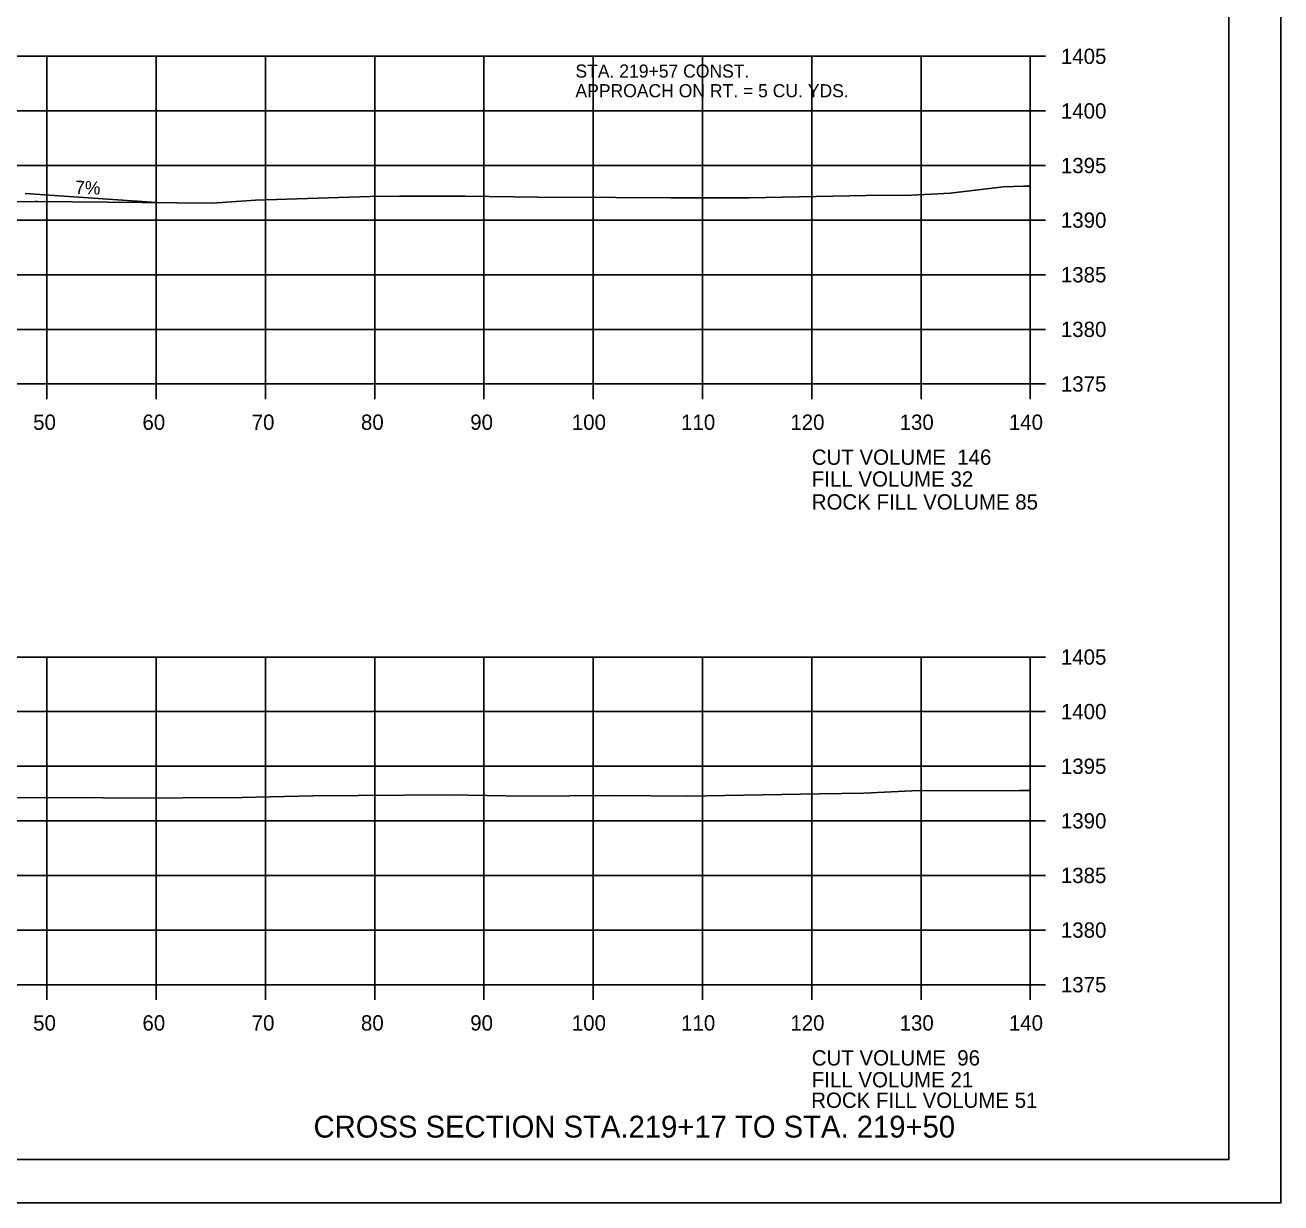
# Model space of a CAD drawing. Extents: x 1374311 to 1383814, y 384102 to 406278.
# Drawn here: x 1382688.1 to 1382803, y 405638.4 to 405746.3 of the extents above; entities that cross this region are included whole.
import ezdxf

# ---------------------------------------------------------------- set-up
doc = ezdxf.new("R2010")
doc.units = 0
for name, color, linetype in [('R_Axis', 7, 'Continuous'), ('R_Axis Annot', 7, 'Continuous'), ('R_Border', 7, 'Continuous'), ('R_Border Notes', 7, 'Continuous'), ('R_Draft', 7, 'Continuous'), ('R_Exist Surface', 7, 'Continuous'), ('R_Fin Surface', 7, 'Continuous'), ('R_Grid', 7, 'Continuous'), ('R_No Plot', 7, 'Continuous'), ('R_Water', 7, 'Continuous')]:
    doc.layers.add(name, color=color, linetype=linetype)

msp = doc.modelspace()

# ---------------------------------------------------------------- linework, layer by layer
at = {"layer": 'R_Axis'}
for p, q in [((1382780.07, 405713.4), (1382780.07, 405743.4)), ((1382781.47, 405743.4), (1382780.07, 405743.4)), ((1382781.47, 405738.4), (1382780.07, 405738.4)), ((1382781.47, 405733.4), (1382780.07, 405733.4)), ((1382781.47, 405728.4), (1382780.07, 405728.4)), ((1382781.47, 405723.4), (1382780.07, 405723.4)), ((1382781.47, 405718.4), (1382780.07, 405718.4)), ((1382500.07, 405713.4), (1382780.07, 405713.4)), ((1382690.07, 405712), (1382690.07, 405713.4)), ((1382700.07, 405712), (1382700.07, 405713.4)), ((1382710.07, 405712), (1382710.07, 405713.4)), ((1382720.07, 405712), (1382720.07, 405713.4)), ((1382730.07, 405712), (1382730.07, 405713.4)), ((1382740.07, 405712), (1382740.07, 405713.4)), ((1382750.07, 405712), (1382750.07, 405713.4)), ((1382760.07, 405712), (1382760.07, 405713.4)), ((1382770.07, 405712), (1382770.07, 405713.4)), ((1382780.07, 405712), (1382780.07, 405713.4)), ((1382781.47, 405713.4), (1382780.07, 405713.4)), ((1382780.07, 405658.4), (1382780.07, 405688.4)), ((1382781.47, 405688.4), (1382780.07, 405688.4)), ((1382781.47, 405683.4), (1382780.07, 405683.4)), ((1382781.47, 405678.4), (1382780.07, 405678.4)), ((1382781.47, 405673.4), (1382780.07, 405673.4)), ((1382781.47, 405668.4), (1382780.07, 405668.4)), ((1382781.47, 405663.4), (1382780.07, 405663.4)), ((1382500.07, 405658.4), (1382780.07, 405658.4)), ((1382690.07, 405657), (1382690.07, 405658.4)), ((1382700.07, 405657), (1382700.07, 405658.4)), ((1382710.07, 405657), (1382710.07, 405658.4)), ((1382720.07, 405657), (1382720.07, 405658.4)), ((1382730.07, 405657), (1382730.07, 405658.4)), ((1382740.07, 405657), (1382740.07, 405658.4)), ((1382750.07, 405657), (1382750.07, 405658.4)), ((1382760.07, 405657), (1382760.07, 405658.4)), ((1382770.07, 405657), (1382770.07, 405658.4)), ((1382780.07, 405657), (1382780.07, 405658.4)), ((1382781.47, 405658.4), (1382780.07, 405658.4))]:
    msp.add_line(p, q, dxfattribs=at)
at = {"layer": 'R_Border'}
for q in [(1382798.25, 405847.86), (1382482.07, 405642.4)]:
    msp.add_line((1382798.25, 405642.4), q, dxfattribs=at)
at = {"layer": 'R_Exist Surface'}
for points in [[(1382685.6, 405730.05), (1382688.98, 405730.12), (1382689.22, 405730.12), (1382705.19, 405729.95), (1382709.16, 405730.22), (1382719.66, 405730.57), (1382722.35, 405730.58), (1382728.36, 405730.58), (1382734.98, 405730.5), (1382742.15, 405730.46), (1382747.17, 405730.43), (1382754.35, 405730.44), (1382765.04, 405730.65), (1382769.24, 405730.7), (1382772.74, 405730.88), (1382777.61, 405731.45), (1382779.44, 405731.52), (1382780.07, 405731.52)], [(1382679.78, 405675.48), (1382693.37, 405675.53), (1382697.07, 405675.47), (1382707.94, 405675.53), (1382714.41, 405675.7), (1382726.87, 405675.78), (1382733.78, 405675.66), (1382742.01, 405675.72), (1382748.66, 405675.67), (1382760.79, 405675.88), (1382764.84, 405675.93), (1382769.22, 405676.14), (1382779.07, 405676.17), (1382780.07, 405676.18)]]:
    msp.add_lwpolyline(points, dxfattribs=at)
at = {"layer": 'R_Grid'}
for p, q in [((1382500.07, 405743.4), (1382780.07, 405743.4)), ((1382690.07, 405713.4), (1382690.07, 405743.4)), ((1382700.07, 405713.4), (1382700.07, 405743.4)), ((1382710.07, 405713.4), (1382710.07, 405743.4)), ((1382720.07, 405713.4), (1382720.07, 405743.4)), ((1382730.07, 405713.4), (1382730.07, 405743.4)), ((1382740.07, 405713.4), (1382740.07, 405743.4)), ((1382750.07, 405713.4), (1382750.07, 405743.4)), ((1382760.07, 405713.4), (1382760.07, 405743.4)), ((1382770.07, 405713.4), (1382770.07, 405743.4)), ((1382780.07, 405713.4), (1382780.07, 405743.4)), ((1382500.07, 405738.4), (1382780.07, 405738.4)), ((1382500.07, 405733.4), (1382780.07, 405733.4)), ((1382500.07, 405728.4), (1382780.07, 405728.4)), ((1382500.07, 405723.4), (1382780.07, 405723.4)), ((1382500.07, 405718.4), (1382780.07, 405718.4)), ((1382500.07, 405713.4), (1382780.07, 405713.4)), ((1382500.07, 405688.4), (1382780.07, 405688.4)), ((1382690.07, 405658.4), (1382690.07, 405688.4)), ((1382700.07, 405658.4), (1382700.07, 405688.4)), ((1382710.07, 405658.4), (1382710.07, 405688.4)), ((1382720.07, 405658.4), (1382720.07, 405688.4)), ((1382730.07, 405658.4), (1382730.07, 405688.4)), ((1382740.07, 405658.4), (1382740.07, 405688.4)), ((1382750.07, 405658.4), (1382750.07, 405688.4)), ((1382760.07, 405658.4), (1382760.07, 405688.4)), ((1382770.07, 405658.4), (1382770.07, 405688.4)), ((1382780.07, 405658.4), (1382780.07, 405688.4)), ((1382500.07, 405683.4), (1382780.07, 405683.4)), ((1382500.07, 405678.4), (1382780.07, 405678.4)), ((1382500.07, 405673.4), (1382780.07, 405673.4)), ((1382500.07, 405668.4), (1382780.07, 405668.4)), ((1382500.07, 405663.4), (1382780.07, 405663.4)), ((1382500.07, 405658.4), (1382780.07, 405658.4))]:
    msp.add_line(p, q, dxfattribs=at)
at = {"layer": 'R_No Plot'}
msp.add_line((1382469.67, 405638.42), (1382803, 405638.42), dxfattribs=at)
for points in [[(1382469.66, 405851.76), (1382803, 405851.76), (1382803, 405638.42), (1382469.66, 405638.42)], [(1382715.99, 405847.86), (1382715.99, 405837.98), (1382751.72, 405837.98), (1382751.72, 405835.06), (1382774.92, 405835.06), (1382774.92, 405810.73), (1382798.25, 405810.73), (1382798.25, 405642.4), (1382482.07, 405642.4), (1382482.07, 405847.86)]]:
    msp.add_lwpolyline(points, close=True, dxfattribs=at)
at = {"layer": 'R_Water'}
msp.add_line((1382688.07, 405730.83), (1382700.09, 405730.02), dxfattribs=at)

# ---------------------------------------------------------------- texts
at = {"layer": 'R_Axis Annot'}
for s, p in [('1405', (1382782.87, 405742.7)), ('1400', (1382782.87, 405737.7)), ('1395', (1382782.87, 405732.7)), ('1390', (1382782.87, 405727.7)), ('1385', (1382782.87, 405722.7)), ('1380', (1382782.87, 405717.7)), ('1375', (1382782.87, 405712.7)), ('50', (1382688.81, 405709.2)), ('60', (1382698.81, 405709.2)), ('70', (1382708.81, 405709.2)), ('80', (1382718.81, 405709.2)), ('90', (1382728.81, 405709.2)), ('100', (1382738.11, 405709.2)), ('110', (1382748.11, 405709.2)), ('120', (1382758.11, 405709.2)), ('130', (1382768.11, 405709.2)), ('140', (1382778.11, 405709.2)), ('CUT VOLUME  146', (1382760.07, 405706)), ('FILL VOLUME 32', (1382760.07, 405704)), ('1405', (1382782.87, 405687.7)), ('1400', (1382782.87, 405682.7)), ('1395', (1382782.87, 405677.7)), ('1390', (1382782.87, 405672.7)), ('1385', (1382782.87, 405667.7)), ('1380', (1382782.87, 405662.7)), ('1375', (1382782.87, 405657.7)), ('50', (1382688.81, 405654.2)), ('60', (1382698.81, 405654.2)), ('70', (1382708.81, 405654.2)), ('80', (1382718.81, 405654.2)), ('90', (1382728.81, 405654.2)), ('100', (1382738.11, 405654.2)), ('110', (1382748.11, 405654.2)), ('120', (1382758.11, 405654.2)), ('130', (1382768.11, 405654.2)), ('140', (1382778.11, 405654.2)), ('CUT VOLUME  96', (1382760.07, 405651)), ('FILL VOLUME 21', (1382760.07, 405649))]:
    msp.add_text(s, height=1.4, dxfattribs=at).set_placement(p)
at = {"layer": 'R_Border Notes'}
for s, p in [('STA. 219+57 CONST.', (1382738.44, 405741.45)), ('APPROACH ON RT. = 5 CU. YDS.', (1382738.44, 405739.65))]:
    msp.add_text(s, height=1.2, dxfattribs=at).set_placement(p)
at = {"layer": 'R_Draft'}
msp.add_text('CROSS SECTION STA.219+17 TO STA. 219+50', height=2, dxfattribs=at).set_placement((1382714.47, 405644.4))
at = {"layer": 'R_Fin Surface'}
for s, p in [('ROCK FILL VOLUME 85', (1382760.07, 405701.9)), ('ROCK FILL VOLUME 51', (1382760.02, 405647.12))]:
    msp.add_text(s, height=1.4, dxfattribs=at).set_placement(p)
at = {"layer": 'R_Water'}
msp.add_text('7%', height=1.2, rotation=357.9356, dxfattribs=at).set_placement((1382692.63, 405730.82))

doc.saveas('drawing.dxf')
